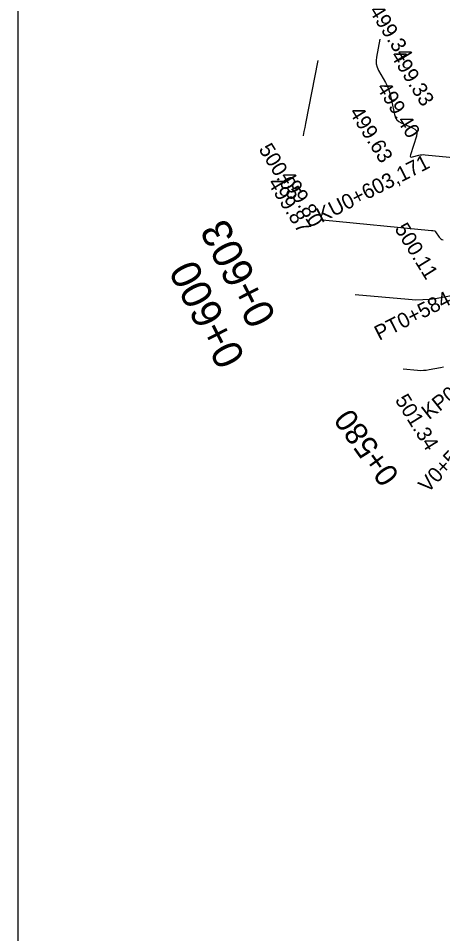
# Model space of a CAD drawing. Extents: x -636600 to -628587, y -1090963 to -1085869.
# Drawn here: x -629847.3 to -629790.6, y -1086066.1 to -1085943.9 of the extents above; entities that cross this region are included whole.
import ezdxf

# ---------------------------------------------------------------- set-up
doc = ezdxf.new("R2010")
doc.units = 0
for name, color, linetype in [('08_LEGENDA_HV', 7, 'Continuous'), ('Ex_Major Contours', 7, 'Continuous'), ('Ex_Minor Contours', 7, 'Continuous'), ('HEKTOMETRY100', 7, 'Continuous'), ('HEKTOMETRY20', 7, 'Continuous'), ('HL_BODY', 7, 'Continuous'), ('koty_vše', 7, 'Continuous'), ('VRCHOLY', 7, 'Continuous')]:
    doc.layers.add(name, color=color, linetype=linetype)

msp = doc.modelspace()

# ---------------------------------------------------------------- linework, layer by layer
at = {"layer": '08_LEGENDA_HV'}
msp.add_line((-629847.27, -1086166.29), (-629847.27, -1085869.29), dxfattribs=at)
at = {"layer": 'Ex_Major Contours'}
for points in [[(-629807.3, -1085949.51), (-629808.95, -1085957.93), (-629809.05, -1085958.45), (-629809.15, -1085958.97), (-629809.25, -1085959.5), (-629809.27, -1085959.57)], [(-629806.67, -1085970.8), (-629792.13, -1085972.19), (-629792.08, -1085972.19), (-629792.03, -1085972.2), (-629791.98, -1085972.21), (-629791.93, -1085972.22), (-629791.73, -1085972.26), (-629791.68, -1085972.27), (-629791.64, -1085972.3), (-629791.6, -1085972.33), (-629791.57, -1085972.37), (-629791.08, -1085973.11), (-629790.98, -1085973.24), (-629790.86, -1085973.34), (-629790.73, -1085973.42), (-629790.58, -1085973.48)]]:
    msp.add_lwpolyline(points, dxfattribs=at)
at = {"layer": 'Ex_Minor Contours'}
for points in [[(-629799.02, -1085946.67), (-629799.47, -1085949.07), (-629799.52, -1085949.52), (-629799.49, -1085949.97), (-629799.37, -1085950.4), (-629799.18, -1085950.82), (-629798.26, -1085952.46), (-629798.05, -1085952.88), (-629797.87, -1085953.31), (-629797.72, -1085953.75), (-629797.61, -1085954.21), (-629797.08, -1085956.73), (-629796.95, -1085957.1), (-629796.76, -1085957.41), (-629796.49, -1085957.66), (-629796.15, -1085957.85), (-629794.64, -1085958.49), (-629794.33, -1085958.68), (-629794.14, -1085958.92), (-629794.08, -1085959.23), (-629794.14, -1085959.59), (-629794.94, -1085962.1), (-629794.97, -1085962.27), (-629794.93, -1085962.38), (-629794.83, -1085962.42), (-629794.66, -1085962.39), (-629793.83, -1085962.17), (-629793.62, -1085962.12), (-629793.42, -1085962.09), (-629793.21, -1085962.08), (-629792.99, -1085962.09), (-629786.93, -1085962.67)], [(-629802.3, -1085980.74), (-629795.19, -1085981.4), (-629794.23, -1085981.46), (-629793.27, -1085981.45), (-629792.32, -1085981.37), (-629791.37, -1085981.23), (-629785.69, -1085980.16)], [(-629795.9, -1085990.69), (-629793.98, -1085990.87), (-629793.59, -1085990.9), (-629793.21, -1085990.89), (-629792.82, -1085990.86), (-629792.44, -1085990.8), (-629790.9, -1085990.51), (-629790.52, -1085990.43)]]:
    msp.add_lwpolyline(points, dxfattribs=at)

# ---------------------------------------------------------------- texts
at = {"layer": 'HEKTOMETRY100'}
for s, p in [('0+603', (-629812.76, -1085983.77)), ('0+600', (-629816.9, -1085989.21))]:
    msp.add_text(s, height=4, rotation=117.0216, dxfattribs=at).set_placement(p)
at = {"layer": 'HEKTOMETRY20'}
msp.add_text('0+580', height=3, rotation=125.6376, dxfattribs=at).set_placement((-629796.31, -1086004.93))
at = {"layer": 'HL_BODY'}
for s, rotation, p in [('KU0+603,171', 27.0216, (-629806.82, -1085971.22)), ('PT0+584,336', 27.0216, (-629799.1, -1085986.96)), ('KP0+579,336', 38.4808, (-629792.46, -1085997.56))]:
    msp.add_text(s, height=2, rotation=rotation, dxfattribs=at).set_placement(p)
at = {"layer": 'koty_vše'}
for s, p in [('499.34', (-629800.5, -1085942.87)), ('499.33', (-629797.64, -1085948.85)), ('499.40', (-629799.51, -1085953.12)), ('499.63', (-629803.16, -1085956.42)), ('500.05', (-629815.25, -1085961.35)), ('499.87', (-629814.04, -1085965.86)), ('499.80', (-629812.42, -1085965)), ('500.11', (-629797.12, -1085971.97)), ('501.34', (-629797.05, -1085994.84))]:
    msp.add_text(s, height=2, rotation=301.7087, dxfattribs=at).set_placement(p)
at = {"layer": 'VRCHOLY'}
msp.add_text('V0+577,67', height=2, rotation=47.1047, dxfattribs=at).set_placement((-629792.61, -1086007.36))

doc.saveas('drawing.dxf')
